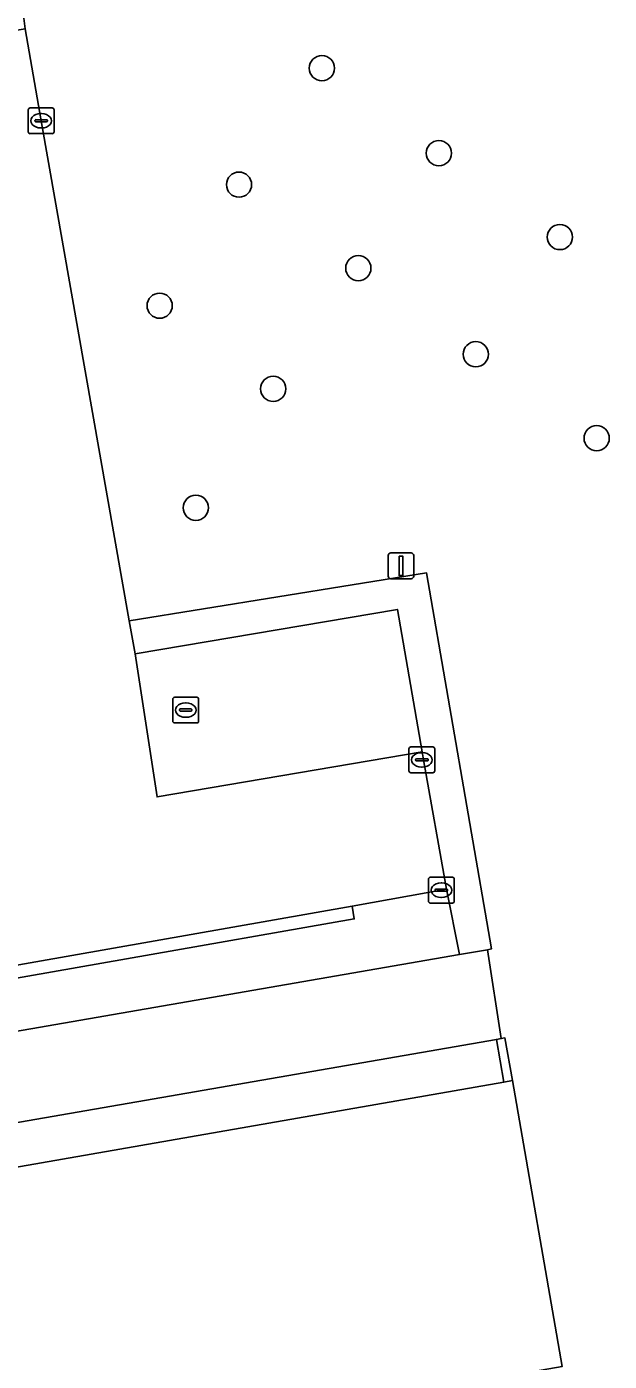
# Model space of a CAD drawing. Extents: x 162879 to 165540, y 384011 to 385181.
# Drawn here: x 164330.8 to 164353.4, y 384830 to 384881.8 of the extents above; entities that cross this region are included whole.
import ezdxf

# ---------------------------------------------------------------- set-up
doc = ezdxf.new("R2010")
doc.units = 0
for name, color, linetype in [('IMGEO_Boom', 7, 'Continuous'), ('IMGEO_Groenvoorziening', 7, 'Continuous'), ('IMGEO_Haag', 7, 'Continuous'), ('IMGEO_Kolk', 7, 'Continuous'), ('IMGEO_Lichtmast', 7, 'Continuous'), ('IMGEO_Muur', 7, 'Continuous'), ('IMGEO_Pand', 7, 'Continuous'), ('IMGEO_Parkeervlak_open', 7, 'Continuous'), ('IMGEO_Rijbaan_lokaal_open', 7, 'Continuous'), ('IMGEO_Rioolput', 7, 'Continuous'), ('IMGEO_Voetpad_open', 7, 'Continuous')]:
    doc.layers.add(name, color=color, linetype=linetype)

msp = doc.modelspace()

# ---------------------------------------------------------------- linework, layer by layer
at = {"layer": 'IMGEO_Boom'}
for centre in [(164342.229, 384880.21), (164346.764, 384876.912), (164339.016, 384875.692), (164351.454, 384873.659), (164343.64, 384872.451), (164335.939, 384870.996), (164348.193, 384869.112), (164340.341, 384867.772), (164352.88, 384865.855), (164337.341, 384863.157)]:
    msp.add_circle(centre, 0.489, dxfattribs=at)
at = {"layer": 'IMGEO_Groenvoorziening'}
msp.add_lwpolyline([(164330.654, 384882.354), (164330.723, 384881.732), (164331.347, 384878.17), (164334.754, 384858.773), (164346.279, 384860.638), (164348.805, 384846.051), (164348.644, 384846), (164349.18, 384842.563), (164349.324, 384842.588), (164349.613, 384840.931), (164351.548, 384829.842), (164276.889, 384816.815), (164274.651, 384829.632), (164271.653, 384829.088), (164282.544, 384766.563)], dxfattribs=at)
msp.add_lwpolyline([(164348.644, 384846), (164348.805, 384846.051), (164346.279, 384860.638), (164334.754, 384858.773), (164334.984, 384857.489), (164345.159, 384859.211), (164346.115, 384853.689), (164346.162, 384853.381), (164347.058, 384848.357), (164347.566, 384845.828)], close=True, dxfattribs=at)
at = {"layer": 'IMGEO_Haag'}
msp.add_lwpolyline([(164348.644, 384846), (164348.805, 384846.051), (164346.279, 384860.638), (164334.754, 384858.773), (164334.984, 384857.489), (164345.159, 384859.211), (164346.115, 384853.689), (164346.162, 384853.381), (164347.058, 384848.357), (164347.566, 384845.828)], close=True, dxfattribs=at)
at = {"layer": 'IMGEO_Kolk'}
for p, q in [((164330.847, 384877.744), (164330.847, 384878.596)), ((164330.922, 384878.67), (164331.774, 384878.67)), ((164331.848, 384878.596), (164331.848, 384877.744)), ((164331.106, 384878.164), (164331.106, 384878.176)), ((164331.544, 384878.127), (164331.146, 384878.127)), ((164331.149, 384878.213), (164331.547, 384878.213)), ((164331.335, 384878.45), (164331.36, 384878.45)), ((164331.59, 384878.176), (164331.59, 384878.164)), ((164331.774, 384877.67), (164330.922, 384877.67)), ((164331.358, 384877.89), (164331.333, 384877.89)), ((164345.603, 384852.95), (164345.603, 384853.802)), ((164345.678, 384853.876), (164346.53, 384853.876)), ((164346.604, 384853.802), (164346.604, 384852.95)), ((164345.862, 384853.37), (164345.862, 384853.382)), ((164346.3, 384853.333), (164345.902, 384853.333)), ((164345.905, 384853.419), (164346.303, 384853.419)), ((164346.091, 384853.656), (164346.116, 384853.656)), ((164346.346, 384853.382), (164346.346, 384853.37)), ((164346.53, 384852.876), (164345.678, 384852.876)), ((164346.114, 384853.096), (164346.089, 384853.096)), ((164346.359, 384847.896), (164346.359, 384848.748)), ((164346.434, 384848.822), (164347.286, 384848.822)), ((164346.847, 384848.602), (164346.872, 384848.602)), ((164347.36, 384848.748), (164347.36, 384847.896)), ((164346.618, 384848.316), (164346.618, 384848.328)), ((164347.056, 384848.279), (164346.658, 384848.279)), ((164346.661, 384848.365), (164347.059, 384848.365)), ((164346.87, 384848.042), (164346.845, 384848.042)), ((164347.102, 384848.328), (164347.102, 384848.316)), ((164347.286, 384847.822), (164346.434, 384847.822))]:
    msp.add_line(p, q, dxfattribs=at)
for points in [[(164330.847, 384877.744), (164330.847, 384878.596)], [(164330.922, 384878.67), (164331.774, 384878.67)], [(164331.848, 384878.596), (164331.848, 384877.744)], [(164331.774, 384877.67), (164330.922, 384877.67)], [(164345.603, 384852.95), (164345.603, 384853.802)], [(164345.678, 384853.876), (164346.53, 384853.876)], [(164346.604, 384853.802), (164346.604, 384852.95)], [(164346.53, 384852.876), (164345.678, 384852.876)], [(164346.359, 384847.896), (164346.359, 384848.748)], [(164346.434, 384848.822), (164347.286, 384848.822)], [(164347.36, 384848.748), (164347.36, 384847.896)], [(164347.286, 384847.822), (164346.434, 384847.822)]]:
    msp.add_lwpolyline(points, dxfattribs=at)
for centre, radius, start, end in [((164330.924, 384878.594), 0.0765, 91.552, 178.448), ((164330.924, 384878.594), 0.0765, 91.552, 178.448), ((164331.772, 384878.594), 0.0765, 1.552, 88.448), ((164331.772, 384878.594), 0.0765, 1.552, 88.448), ((164331.146, 384878.173), 0.0403, 85.8775, 175.7526), ((164331.143, 384878.163), 0.0366, 178.938, 274.7102), ((164331.547, 384878.17), 0.043, 264.8664, 352.4533), ((164331.551, 384878.175), 0.0386, 1.7309, 96.639), ((164330.924, 384877.746), 0.0765, 181.552, 268.448), ((164330.924, 384877.746), 0.0765, 181.552, 268.448), ((164331.772, 384877.746), 0.0765, 271.552, 358.448), ((164331.772, 384877.746), 0.0765, 271.552, 358.448), ((164345.68, 384853.8), 0.0765, 91.552, 178.448), ((164345.68, 384853.8), 0.0765, 91.552, 178.448), ((164346.528, 384853.8), 0.0765, 1.552, 88.448), ((164346.528, 384853.8), 0.0765, 1.552, 88.448), ((164345.902, 384853.379), 0.0403, 85.8775, 175.7526), ((164345.899, 384853.369), 0.0366, 178.938, 274.7102), ((164346.303, 384853.376), 0.043, 264.8664, 352.4533), ((164346.307, 384853.381), 0.0386, 1.7309, 96.639), ((164345.68, 384852.952), 0.0765, 181.552, 268.448), ((164345.68, 384852.952), 0.0765, 181.552, 268.448), ((164346.528, 384852.952), 0.0765, 271.552, 358.448), ((164346.528, 384852.952), 0.0765, 271.552, 358.448), ((164346.436, 384848.746), 0.0765, 91.552, 178.448), ((164346.436, 384848.746), 0.0765, 91.552, 178.448), ((164347.284, 384848.746), 0.0765, 1.552, 88.448), ((164347.284, 384848.746), 0.0765, 1.552, 88.448), ((164346.658, 384848.325), 0.0403, 85.8775, 175.7526), ((164346.655, 384848.315), 0.0366, 178.938, 274.7102), ((164347.059, 384848.322), 0.043, 264.8664, 352.4533), ((164347.063, 384848.327), 0.0386, 1.7309, 96.639), ((164346.436, 384847.898), 0.0765, 181.552, 268.448), ((164346.436, 384847.898), 0.0765, 181.552, 268.448), ((164347.284, 384847.898), 0.0765, 271.552, 358.448), ((164347.284, 384847.898), 0.0765, 271.552, 358.448)]:
    msp.add_arc(centre, radius, start, end, dxfattribs=at)
for centre, major_axis, ratio, start_param, end_param in [((164331.334, 384878.17), (-0.387, 0.002), 0.722429, 4.712389, 7.853982), ((164331.359, 384878.17), (-0.39, 0.002), 0.717154, 1.570796, 4.712389), ((164346.09, 384853.376), (-0.387, 0.002), 0.722429, 4.712389, 7.853982), ((164346.115, 384853.376), (-0.39, 0.002), 0.717154, 1.570796, 4.712389), ((164346.846, 384848.322), (-0.387, 0.002), 0.722429, 4.712389, 7.853982), ((164346.871, 384848.322), (-0.39, 0.002), 0.717154, 1.570796, 4.712389)]:
    msp.add_ellipse(centre, major_axis=major_axis, ratio=ratio, start_param=start_param, end_param=end_param, dxfattribs=at)
at = {"layer": 'IMGEO_Lichtmast'}
for p, q in [((164344.799, 384860.503), (164344.799, 384861.303)), ((164344.799, 384861.303), (164344.799, 384860.503)), ((164344.899, 384861.403), (164345.689, 384861.403)), ((164345.689, 384861.403), (164344.899, 384861.403)), ((164345.789, 384861.303), (164345.789, 384860.503)), ((164345.789, 384860.503), (164345.789, 384861.303)), ((164345.689, 384860.403), (164344.899, 384860.403)), ((164344.899, 384860.403), (164345.689, 384860.403))]:
    msp.add_line(p, q, dxfattribs=at)
msp.add_lwpolyline([(164345.219, 384861.278), (164345.369, 384861.278), (164345.369, 384860.528), (164345.219, 384860.528), (164345.219, 384861.278)], dxfattribs=at)
for centre, start, end in [((164344.899, 384861.303), 90, 180), ((164344.899, 384861.303), 90, 180), ((164345.689, 384861.303), 0, 90), ((164345.689, 384861.303), 360, 90), ((164344.899, 384860.503), 180, 270), ((164344.899, 384860.503), 180, 270), ((164345.689, 384860.503), 270, 0), ((164345.689, 384860.503), 270, 0)]:
    msp.add_arc(centre, 0.1, start, end, dxfattribs=at)
at = {"layer": 'IMGEO_Muur'}
msp.add_lwpolyline([(164349.613, 384840.931), (164349.324, 384842.588), (164349.18, 384842.563), (164348.994, 384842.531), (164349.283, 384840.873)], close=True, dxfattribs=at)
at = {"layer": 'IMGEO_Pand'}
msp.add_lwpolyline([(164288.847, 384831.869), (164283.674, 384830.973), (164283.637, 384831.189), (164274.651, 384829.632), (164276.889, 384816.815), (164351.548, 384829.842), (164349.613, 384840.931), (164349.283, 384840.873), (164292.164, 384830.906), (164289.106, 384830.372)], close=True, dxfattribs=at)
at = {"layer": 'IMGEO_Parkeervlak_open'}
msp.add_lwpolyline([(164334.984, 384857.489), (164335.836, 384851.939), (164346.115, 384853.689), (164345.159, 384859.211)], close=True, dxfattribs=at)
at = {"layer": 'IMGEO_Rijbaan_lokaal_open'}
msp.add_lwpolyline([(164290.864, 384838.555), (164306.786, 384841.319), (164323.505, 384844.25), (164325.731, 384844.6), (164326.285, 384844.691), (164343.397, 384847.699), (164347.058, 384848.357), (164346.162, 384853.381), (164346.115, 384853.689), (164335.836, 384851.939), (164334.984, 384857.489), (164334.754, 384858.773), (164331.347, 384878.17), (164330.723, 384881.732), (164325.882, 384880.904), (164326.515, 384877.363), (164330.136, 384856.566)], dxfattribs=at)
at = {"layer": 'IMGEO_Rioolput'}
for p, q in [((164336.523, 384855.808), (164337.375, 384855.808)), ((164336.448, 384854.882), (164336.448, 384855.734)), ((164336.707, 384855.302), (164336.707, 384855.314)), ((164337.145, 384855.265), (164336.747, 384855.265)), ((164336.75, 384855.351), (164337.148, 384855.351)), ((164336.936, 384855.588), (164336.961, 384855.588)), ((164337.191, 384855.314), (164337.191, 384855.302)), ((164337.449, 384855.734), (164337.449, 384854.882)), ((164337.375, 384854.808), (164336.523, 384854.808)), ((164336.959, 384855.028), (164336.934, 384855.028))]:
    msp.add_line(p, q, dxfattribs=at)
for points in [[(164336.523, 384855.808), (164337.375, 384855.808)], [(164336.448, 384854.882), (164336.448, 384855.734)], [(164337.449, 384855.734), (164337.449, 384854.882)], [(164337.375, 384854.808), (164336.523, 384854.808)]]:
    msp.add_lwpolyline(points, dxfattribs=at)
for centre, radius, start, end in [((164336.525, 384855.732), 0.0765, 91.552, 178.448), ((164336.525, 384855.732), 0.0765, 91.552, 178.448), ((164337.373, 384855.732), 0.0765, 1.552, 88.448), ((164337.373, 384855.732), 0.0765, 1.552, 88.448), ((164336.747, 384855.311), 0.0403, 85.8775, 175.7526), ((164336.744, 384855.301), 0.0366, 178.938, 274.7102), ((164337.148, 384855.308), 0.043, 264.8664, 352.4533), ((164337.152, 384855.313), 0.0386, 1.7309, 96.639), ((164336.525, 384854.884), 0.0765, 181.552, 268.448), ((164336.525, 384854.884), 0.0765, 181.552, 268.448), ((164337.373, 384854.884), 0.0765, 271.552, 358.448), ((164337.373, 384854.884), 0.0765, 271.552, 358.448)]:
    msp.add_arc(centre, radius, start, end, dxfattribs=at)
for centre, major_axis, ratio, start_param, end_param in [((164336.935, 384855.308), (-0.387, 0.002), 0.722429, 4.712389, 7.853982), ((164336.96, 384855.308), (-0.39, 0.002), 0.717154, 1.570796, 4.712389)]:
    msp.add_ellipse(centre, major_axis=major_axis, ratio=ratio, start_param=start_param, end_param=end_param, dxfattribs=at)
at = {"layer": 'IMGEO_Voetpad_open'}
for points in [[(164347.566, 384845.828), (164347.058, 384848.357), (164343.397, 384847.699), (164343.483, 384847.207), (164325.817, 384844.108), (164325.731, 384844.6), (164323.505, 384844.25), (164323.59, 384843.758), (164290.949, 384838.063), (164290.864, 384838.555), (164288.478, 384838.164), (164287.859, 384838.051), (164287.948, 384837.539), (164288.892, 384832.103), (164291.871, 384832.621), (164291.282, 384836.062)], [(164325.731, 384844.6), (164325.817, 384844.108), (164343.483, 384847.207), (164343.397, 384847.699), (164326.285, 384844.691)], [(164349.18, 384842.563), (164348.644, 384846), (164347.566, 384845.828), (164291.282, 384836.062), (164291.871, 384832.621), (164348.994, 384842.531)], [(164348.994, 384842.531), (164291.871, 384832.621), (164292.164, 384830.906), (164349.283, 384840.873)]]:
    msp.add_lwpolyline(points, close=True, dxfattribs=at)

doc.saveas('drawing.dxf')
